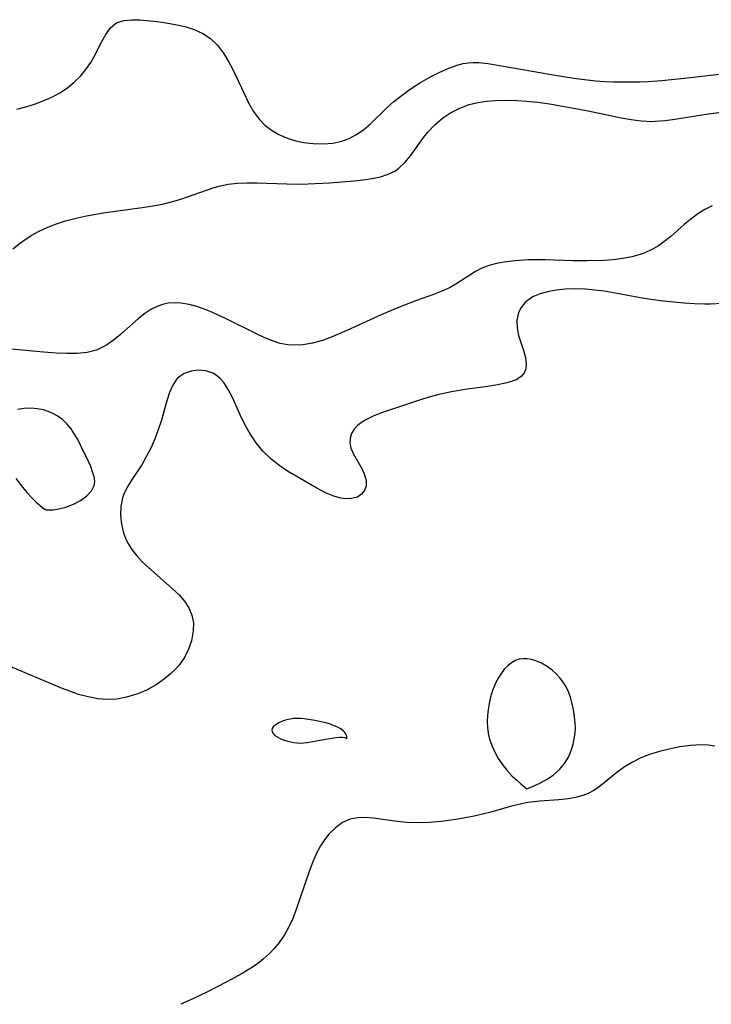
# Model space of a CAD drawing. Header units: metres. Extents: x 1073367 to 1082519, y 1569854 to 1574957.
# Tile 645 of 656: x 1079074 to 1079189, y 1571568 to 1571731. Entities that reach past the tile are written whole.
import ezdxf

# ---------------------------------------------------------------- set-up
doc = ezdxf.new("R2010")
doc.units = ezdxf.units.M
doc.layers.add('CGG_CurvaNivelLidar_v1', color=253, linetype='Continuous', lineweight=30)

msp = doc.modelspace()

# ---------------------------------------------------------------- linework, layer by layer
at = {"layer": 'CGG_CurvaNivelLidar_v1'}
for p, q in [((1079089.3201, 1571729.8611, 73), (1079090.1716, 1571730.6281, 73)), ((1079090.1716, 1571730.6281, 73), (1079090.4632, 1571730.7984, 73)), ((1079090.4632, 1571730.7984, 73), (1079091.5711, 1571731.1639, 73)), ((1079091.5711, 1571731.1639, 73), (1079092.8292, 1571731.279, 73)), ((1079092.8292, 1571731.279, 73), (1079094.2033, 1571731.2347, 73)), ((1079094.2033, 1571731.2347, 73), (1079097.0983, 1571730.965, 73)), ((1079097.0983, 1571730.965, 73), (1079098.5622, 1571730.7781, 73)), ((1079098.5622, 1571730.7781, 73), (1079100.1431, 1571730.4965, 73)), ((1079100.1431, 1571730.4965, 73), (1079101.7015, 1571730.132, 73)), ((1079087.9277, 1571727.6637, 73), (1079088.5909, 1571728.8469, 73)), ((1079088.5909, 1571728.8469, 73), (1079089.3201, 1571729.8611, 73)), ((1079101.7015, 1571730.132, 73), (1079103.2494, 1571729.6592, 73)), ((1079103.2494, 1571729.6592, 73), (1079104.7014, 1571729.0143, 73)), ((1079104.7014, 1571729.0143, 73), (1079105.978, 1571728.156, 73)), ((1079086.5895, 1571725.0544, 73), (1079087.9277, 1571727.6637, 73)), ((1079105.978, 1571728.156, 73), (1079107.1097, 1571727.0783, 73)), ((1079107.1097, 1571727.0783, 73), (1079108.1366, 1571725.7359, 73)), ((1079108.1366, 1571725.7359, 73), (1079109.0261, 1571724.239, 73)), ((1079085.28, 1571723.0151, 73), (1079086.079, 1571724.1745, 73)), ((1079086.079, 1571724.1745, 73), (1079086.5895, 1571725.0544, 73)), ((1079109.0261, 1571724.239, 73), (1079109.5518, 1571723.2071, 73)), ((1079147.0605, 1571723.7918, 73), (1079147.8956, 1571724.0041, 73)), ((1079147.8956, 1571724.0041, 73), (1079148.7468, 1571724.1402, 73)), ((1079148.7468, 1571724.1402, 73), (1079149.6332, 1571724.1958, 73)), ((1079149.6332, 1571724.1958, 73), (1079150.5323, 1571724.1768, 73)), ((1079150.5323, 1571724.1768, 73), (1079152.0149, 1571724.0239, 73)), ((1079152.0149, 1571724.0239, 73), (1079154.9425, 1571723.5338, 73)), ((1079084.3629, 1571721.9145, 73), (1079085.28, 1571723.0151, 73)), ((1079109.5518, 1571723.2071, 73), (1079111.5777, 1571718.8949, 73)), ((1079142.3703, 1571721.7254, 73), (1079143.946, 1571722.5226, 73)), ((1079143.946, 1571722.5226, 73), (1079145.51, 1571723.2219, 73)), ((1079145.51, 1571723.2219, 73), (1079147.0605, 1571723.7918, 73)), ((1079154.9425, 1571723.5338, 73), (1079162.8426, 1571722.1148, 73)), ((1079185.6439, 1571721.671, 73), (1079191.3605, 1571722.3538, 73)), ((1079082.2032, 1571719.9612, 73), (1079083.3362, 1571720.8897, 73)), ((1079083.3362, 1571720.8897, 73), (1079084.3629, 1571721.9145, 73)), ((1079139.7564, 1571720.1696, 73), (1079140.8062, 1571720.8334, 73)), ((1079140.8062, 1571720.8334, 73), (1079142.3703, 1571721.7254, 73)), ((1079162.8426, 1571722.1148, 73), (1079166.2934, 1571721.5685, 73)), ((1079166.2934, 1571721.5685, 73), (1079168.4989, 1571721.289, 73)), ((1079168.4989, 1571721.289, 73), (1079169.9525, 1571721.1474, 73)), ((1079169.9525, 1571721.1474, 73), (1079171.4081, 1571721.0449, 73)), ((1079171.4081, 1571721.0449, 73), (1079172.9414, 1571720.9818, 73)), ((1079172.9414, 1571720.9818, 73), (1079174.4747, 1571720.9561, 73)), ((1079174.4747, 1571720.9561, 73), (1079177.2632, 1571720.977, 73)), ((1079177.2632, 1571720.977, 73), (1079178.5178, 1571721.0202, 73)), ((1079178.5178, 1571721.0202, 73), (1079180.8813, 1571721.1834, 73)), ((1079180.8813, 1571721.1834, 73), (1079185.6439, 1571721.671, 73)), ((1079079.6071, 1571718.4152, 73), (1079080.949, 1571719.1354, 73)), ((1079080.949, 1571719.1354, 73), (1079082.2032, 1571719.9612, 73)), ((1079137.5351, 1571718.5994, 73), (1079138.7252, 1571719.4683, 73)), ((1079138.7252, 1571719.4683, 73), (1079139.7564, 1571720.1696, 73)), ((1079076.7647, 1571717.2535, 73), (1079078.1968, 1571717.7869, 73)), ((1079078.1968, 1571717.7869, 73), (1079079.6071, 1571718.4152, 73)), ((1079111.5777, 1571718.8949, 73), (1079112.2962, 1571717.4762, 73)), ((1079112.2962, 1571717.4762, 73), (1079113.1141, 1571716.0438, 73)), ((1079135.2966, 1571716.7268, 73), (1079136.3874, 1571717.6868, 73)), ((1079136.3874, 1571717.6868, 73), (1079137.5351, 1571718.5994, 73)), ((1079148.9229, 1571717.2017, 72.5), (1079150.3318, 1571717.5412, 72.5)), ((1079150.3318, 1571717.5412, 72.5), (1079151.7864, 1571717.7607, 72.5)), ((1079151.7864, 1571717.7607, 72.5), (1079153.2756, 1571717.8839, 72.5)), ((1079153.2756, 1571717.8839, 72.5), (1079155.2985, 1571717.9264, 72.5)), ((1079155.2985, 1571717.9264, 72.5), (1079156.8426, 1571717.8796, 72.5)), ((1079156.8426, 1571717.8796, 72.5), (1079158.3968, 1571717.7728, 72.5)), ((1079158.3968, 1571717.7728, 72.5), (1079160.3125, 1571717.5682, 72.5)), ((1079160.3125, 1571717.5682, 72.5), (1079162.2308, 1571717.3017, 72.5)), ((1079073.8036, 1571716.4264, 73), (1079075.2923, 1571716.7986, 73)), ((1079075.2923, 1571716.7986, 73), (1079076.7647, 1571717.2535, 73)), ((1079113.1141, 1571716.0438, 73), (1079114.0539, 1571714.7454, 73)), ((1079132.5042, 1571713.9788, 73), (1079135.2966, 1571716.7268, 73)), ((1079144.4517, 1571714.9189, 72.5), (1079145.8275, 1571715.8459, 72.5)), ((1079145.8275, 1571715.8459, 72.5), (1079147.3277, 1571716.6164, 72.5)), ((1079147.3277, 1571716.6164, 72.5), (1079148.9229, 1571717.2017, 72.5)), ((1079162.2308, 1571717.3017, 72.5), (1079165.0264, 1571716.8379, 72.5)), ((1079165.0264, 1571716.8379, 72.5), (1079168.3601, 1571716.2075, 72.5)), ((1079168.3601, 1571716.2075, 72.5), (1079174.1504, 1571714.9991, 72.5)), ((1079188.6466, 1571715.6635, 72.5), (1079194.1271, 1571716.3994, 72.5)), ((1079114.0539, 1571714.7454, 73), (1079114.9874, 1571713.795, 73)), ((1079143.1944, 1571713.8527, 72.5), (1079144.4517, 1571714.9189, 72.5)), ((1079174.1504, 1571714.9991, 72.5), (1079175.8093, 1571714.6978, 72.5)), ((1079175.8093, 1571714.6978, 72.5), (1079177.4482, 1571714.4822, 72.5)), ((1079177.4482, 1571714.4822, 72.5), (1079178.4262, 1571714.4133, 72.5)), ((1079178.4262, 1571714.4133, 72.5), (1079179.0916, 1571714.4023, 72.5)), ((1079179.0916, 1571714.4023, 72.5), (1079179.807, 1571714.4234, 72.5)), ((1079179.807, 1571714.4234, 72.5), (1079181.4173, 1571714.5564, 72.5)), ((1079181.4173, 1571714.5564, 72.5), (1079183.0488, 1571714.7715, 72.5)), ((1079183.0488, 1571714.7715, 72.5), (1079188.6466, 1571715.6635, 72.5)), ((1079114.9874, 1571713.795, 73), (1079116.0409, 1571712.9759, 73)), ((1079116.0409, 1571712.9759, 73), (1079117.193, 1571712.2859, 73)), ((1079130.0997, 1571712.1467, 73), (1079131.343, 1571712.9926, 73)), ((1079131.343, 1571712.9926, 73), (1079132.5042, 1571713.9788, 73)), ((1079141.4893, 1571711.9371, 72.5), (1079142.071, 1571712.6672, 72.5)), ((1079142.071, 1571712.6672, 72.5), (1079143.1944, 1571713.8527, 72.5)), ((1079117.193, 1571712.2859, 73), (1079118.0483, 1571711.8809, 73)), ((1079118.0483, 1571711.8809, 73), (1079118.9366, 1571711.5392, 73)), ((1079118.9366, 1571711.5392, 73), (1079120.1483, 1571711.182, 73)), ((1079120.1483, 1571711.182, 73), (1079121.3916, 1571710.9207, 73)), ((1079121.3916, 1571710.9207, 73), (1079123.031, 1571710.7143, 73)), ((1079124.6749, 1571710.6705, 73), (1079126.2449, 1571710.8069, 73)), ((1079126.2449, 1571710.8069, 73), (1079127.7707, 1571711.1393, 73)), ((1079127.7707, 1571711.1393, 73), (1079128.9652, 1571711.5714, 73)), ((1079128.9652, 1571711.5714, 73), (1079130.0997, 1571712.1467, 73)), ((1079139.1582, 1571708.6882, 72.5), (1079141.4893, 1571711.9371, 72.5)), ((1079123.031, 1571710.7143, 73), (1079124.6749, 1571710.6705, 73)), ((1079137.1677, 1571706.5827, 72.5), (1079138.2129, 1571707.5543, 72.5)), ((1079138.2129, 1571707.5543, 72.5), (1079139.1582, 1571708.6882, 72.5)), ((1079135.4709, 1571705.6229, 72.5), (1079136.649, 1571706.2168, 72.5)), ((1079136.649, 1571706.2168, 72.5), (1079137.1677, 1571706.5827, 72.5)), ((1079125.739, 1571704.2127, 72.5), (1079129.8102, 1571704.5452, 72.5)), ((1079129.8102, 1571704.5452, 72.5), (1079131.3233, 1571704.7095, 72.5)), ((1079131.3233, 1571704.7095, 72.5), (1079132.7836, 1571704.9171, 72.5)), ((1079132.7836, 1571704.9171, 72.5), (1079134.1734, 1571705.2068, 72.5)), ((1079134.1734, 1571705.2068, 72.5), (1079135.4709, 1571705.6229, 72.5)), ((1079101.0391, 1571701.4935, 72.5), (1079106.3915, 1571703.3864, 72.5)), ((1079106.3915, 1571703.3864, 72.5), (1079107.3299, 1571703.659, 72.5)), ((1079107.3299, 1571703.659, 72.5), (1079108.8686, 1571703.9799, 72.5)), ((1079108.8686, 1571703.9799, 72.5), (1079110.4355, 1571704.1433, 72.5)), ((1079110.4355, 1571704.1433, 72.5), (1079112.0362, 1571704.1968, 72.5)), ((1079112.0362, 1571704.1968, 72.5), (1079113.6627, 1571704.18, 72.5)), ((1079113.6627, 1571704.18, 72.5), (1079118.6424, 1571704.0123, 72.5)), ((1079118.6424, 1571704.0123, 72.5), (1079120.4214, 1571704.007, 72.5)), ((1079120.4214, 1571704.007, 72.5), (1079122.2017, 1571704.0439, 72.5)), ((1079122.2017, 1571704.0439, 72.5), (1079125.739, 1571704.2127, 72.5)), ((1079098.2082, 1571700.7254, 72.5), (1079099.6372, 1571701.0789, 72.5)), ((1079099.6372, 1571701.0789, 72.5), (1079101.0391, 1571701.4935, 72.5)), ((1079088.5101, 1571699.2686, 72.5), (1079094.6, 1571700.0826, 72.5)), ((1079094.6, 1571700.0826, 72.5), (1079096.4166, 1571700.3722, 72.5)), ((1079096.4166, 1571700.3722, 72.5), (1079098.2082, 1571700.7254, 72.5)), ((1079188.0299, 1571699.7848, 72.5), (1079186.845, 1571699.0323, 72.5)), ((1079189.2675, 1571700.4072, 72.5), (1079188.0299, 1571699.7848, 72.5)), ((1079080.3994, 1571697.4236, 72.5), (1079081.8934, 1571697.8999, 72.5)), ((1079081.8934, 1571697.8999, 72.5), (1079083.8605, 1571698.4113, 72.5)), ((1079083.8605, 1571698.4113, 72.5), (1079085.3961, 1571698.7394, 72.5)), ((1079085.3961, 1571698.7394, 72.5), (1079086.9476, 1571699.023, 72.5)), ((1079086.9476, 1571699.023, 72.5), (1079088.5101, 1571699.2686, 72.5)), ((1079185.7032, 1571698.1836, 72.5), (1079184.5965, 1571697.2686, 72.5)), ((1079186.845, 1571699.0323, 72.5), (1079185.7032, 1571698.1836, 72.5)), ((1079076.1618, 1571695.4417, 72.5), (1079077.5229, 1571696.2067, 72.5)), ((1079077.5229, 1571696.2067, 72.5), (1079078.945, 1571696.8664, 72.5)), ((1079078.945, 1571696.8664, 72.5), (1079080.3994, 1571697.4236, 72.5)), ((1079184.5965, 1571697.2686, 72.5), (1079182.372, 1571695.3142, 72.5)), ((1079074.6312, 1571694.396, 72.5), (1079076.1618, 1571695.4417, 72.5)), ((1079182.372, 1571695.3142, 72.5), (1079181.2296, 1571694.3886, 72.5)), ((1079073.1618, 1571693.2498, 72.5), (1079074.6312, 1571694.396, 72.5)), ((1079179.4542, 1571693.226, 72.5), (1079177.8298, 1571692.4944, 72.5)), ((1079180.3619, 1571693.7732, 72.5), (1079179.4542, 1571693.226, 72.5)), ((1079181.2296, 1571694.3886, 72.5), (1079180.3619, 1571693.7732, 72.5)), ((1079156.5108, 1571691.2412, 72.5), (1079155.0802, 1571691.0782, 72.5)), ((1079158.7351, 1571691.4111, 72.5), (1079156.5108, 1571691.2412, 72.5)), ((1079160.1046, 1571691.4491, 72.5), (1079158.7351, 1571691.4111, 72.5)), ((1079161.5865, 1571691.4382, 72.5), (1079160.1046, 1571691.4491, 72.5)), ((1079166.1006, 1571691.2761, 72.5), (1079161.5865, 1571691.4382, 72.5)), ((1079168.4759, 1571691.2336, 72.5), (1079166.1006, 1571691.2761, 72.5)), ((1079171.1642, 1571691.2964, 72.5), (1079168.4759, 1571691.2336, 72.5)), ((1079172.7894, 1571691.4295, 72.5), (1079171.1642, 1571691.2964, 72.5)), ((1079174.383, 1571691.6444, 72.5), (1079172.7894, 1571691.4295, 72.5)), ((1079175.9333, 1571691.9469, 72.5), (1079174.383, 1571691.6444, 72.5)), ((1079176.8954, 1571692.193, 72.5), (1079175.9333, 1571691.9469, 72.5)), ((1079177.8298, 1571692.4944, 72.5), (1079176.8954, 1571692.193, 72.5)), ((1079151.1384, 1571690.0949, 72.5), (1079149.9571, 1571689.4753, 72.5)), ((1079152.3778, 1571690.5411, 72.5), (1079151.1384, 1571690.0949, 72.5)), ((1079153.6976, 1571690.8561, 72.5), (1079152.3778, 1571690.5411, 72.5)), ((1079155.0802, 1571691.0782, 72.5), (1079153.6976, 1571690.8561, 72.5)), ((1079149.9571, 1571689.4753, 72.5), (1079146.687, 1571687.3613, 72.5)), ((1079145.64, 1571686.7878, 72.5), (1079144.3416, 1571686.1952, 72.5)), ((1079146.687, 1571687.3613, 72.5), (1079145.64, 1571686.7878, 72.5)), ((1079163.3503, 1571686.3799, 73), (1079161.9198, 1571686.1192, 73)), ((1079164.8564, 1571686.5363, 73), (1079163.3503, 1571686.3799, 73)), ((1079166.5118, 1571686.5906, 73), (1079164.8564, 1571686.5363, 73)), ((1079168.2068, 1571686.539, 73), (1079166.5118, 1571686.5906, 73)), ((1079169.7469, 1571686.4087, 73), (1079168.2068, 1571686.539, 73)), ((1079171.296, 1571686.2066, 73), (1079169.7469, 1571686.4087, 73)), ((1079140.1514, 1571684.6593, 72.5), (1079137.7096, 1571683.7305, 72.5)), ((1079142.9824, 1571685.6653, 72.5), (1079140.1514, 1571684.6593, 72.5)), ((1079144.3416, 1571686.1952, 72.5), (1079142.9824, 1571685.6653, 72.5)), ((1079158.7866, 1571684.845, 73), (1079158.1192, 1571684.2806, 73)), ((1079159.566, 1571685.3137, 73), (1079158.7866, 1571684.845, 73)), ((1079160.6846, 1571685.7767, 73), (1079159.566, 1571685.3137, 73)), ((1079161.9198, 1571686.1192, 73), (1079160.6846, 1571685.7767, 73)), ((1079172.8697, 1571685.9388, 73), (1079171.296, 1571686.2066, 73)), ((1079177.6043, 1571685.0342, 73), (1079172.8697, 1571685.9388, 73)), ((1079179.4396, 1571684.7574, 73), (1079177.6043, 1571685.0342, 73)), ((1079181.1525, 1571684.5394, 73), (1079179.4396, 1571684.7574, 73)), ((1079096.0762, 1571683.1686, 72.5), (1079095.0782, 1571682.5184, 72.5)), ((1079097.118, 1571683.6958, 72.5), (1079096.0762, 1571683.1686, 72.5)), ((1079098.009, 1571684.0146, 72.5), (1079097.118, 1571683.6958, 72.5)), ((1079098.9285, 1571684.2193, 72.5), (1079098.009, 1571684.0146, 72.5)), ((1079099.9697, 1571684.3058, 72.5), (1079098.9285, 1571684.2193, 72.5)), ((1079101.0302, 1571684.2566, 72.5), (1079099.9697, 1571684.3058, 72.5)), ((1079102.4244, 1571684.0154, 72.5), (1079101.0302, 1571684.2566, 72.5)), ((1079103.8319, 1571683.6168, 72.5), (1079102.4244, 1571684.0154, 72.5)), ((1079105.2492, 1571683.1034, 72.5), (1079103.8319, 1571683.6168, 72.5)), ((1079106.2667, 1571682.6859, 72.5), (1079105.2492, 1571683.1034, 72.5)), ((1079137.7096, 1571683.7305, 72.5), (1079134.4303, 1571682.3299, 72.5)), ((1079157.5196, 1571683.5259, 73), (1079157.1004, 1571682.6696, 73)), ((1079158.1192, 1571684.2806, 73), (1079157.5196, 1571683.5259, 73)), ((1079184.5828, 1571684.2053, 73), (1079181.1525, 1571684.5394, 73)), ((1079186.2924, 1571684.1041, 73), (1079184.5828, 1571684.2053, 73)), ((1079187.9929, 1571684.0613, 73), (1079186.2924, 1571684.1041, 73)), ((1079188.9423, 1571684.0695, 73), (1079187.9929, 1571684.0613, 73)), ((1079190.8839, 1571684.1558, 73), (1079188.9423, 1571684.0695, 73)), ((1079094.0831, 1571681.7488, 72.5), (1079091.028, 1571679.0419, 72.5)), ((1079095.0782, 1571682.5184, 72.5), (1079094.0831, 1571681.7488, 72.5)), ((1079108.3332, 1571681.7599, 72.5), (1079106.2667, 1571682.6859, 72.5)), ((1079113.7196, 1571679.0909, 72.5), (1079108.3332, 1571681.7599, 72.5)), ((1079134.4303, 1571682.3299, 72.5), (1079128.6012, 1571679.6881, 72.5)), ((1079157.1004, 1571682.6696, 73), (1079156.834, 1571681.4272, 73)), ((1079156.834, 1571681.4272, 73), (1079156.8601, 1571680.1189, 73)), ((1079156.8601, 1571680.1189, 73), (1079157.1166, 1571678.8512, 73)), ((1079089.8733, 1571678.0882, 72.5), (1079088.669, 1571677.2499, 72.5)), ((1079091.028, 1571679.0419, 72.5), (1079089.8733, 1571678.0882, 72.5)), ((1079114.9847, 1571678.4979, 72.5), (1079113.7196, 1571679.0909, 72.5)), ((1079116.2447, 1571677.9748, 72.5), (1079114.9847, 1571678.4979, 72.5)), ((1079125.8887, 1571678.5423, 72.5), (1079124.5349, 1571678.06, 72.5)), ((1079128.6012, 1571679.6881, 72.5), (1079125.8887, 1571678.5423, 72.5)), ((1079157.1166, 1571678.8512, 73), (1079157.9185, 1571676.386, 73)), ((1079078.2623, 1571676.0708, 72.5), (1079072.9329, 1571676.5843, 72.5)), ((1079087.3871, 1571676.59, 72.5), (1079087.0192, 1571676.4495, 72.5)), ((1079088.669, 1571677.2499, 72.5), (1079087.3871, 1571676.59, 72.5)), ((1079117.5083, 1571677.5617, 72.5), (1079116.2447, 1571677.9748, 72.5)), ((1079118.7848, 1571677.3037, 72.5), (1079117.5083, 1571677.5617, 72.5)), ((1079120.0331, 1571677.2351, 72.5), (1079118.7848, 1571677.3037, 72.5)), ((1079121.2977, 1571677.3216, 72.5), (1079120.0331, 1571677.2351, 72.5)), ((1079122.9127, 1571677.6086, 72.5), (1079121.2977, 1571677.3216, 72.5)), ((1079124.5349, 1571678.06, 72.5), (1079122.9127, 1571677.6086, 72.5)), ((1079080.3238, 1571675.9236, 72.5), (1079078.2623, 1571676.0708, 72.5)), ((1079082.0937, 1571675.8534, 72.5), (1079080.3238, 1571675.9236, 72.5)), ((1079083.8133, 1571675.8783, 72.5), (1079082.0937, 1571675.8534, 72.5)), ((1079085.4632, 1571676.0547, 72.5), (1079083.8133, 1571675.8783, 72.5)), ((1079087.0192, 1571676.4495, 72.5), (1079085.4632, 1571676.0547, 72.5)), ((1079157.9185, 1571676.386, 73), (1079158.2546, 1571675.2179, 73)), ((1079158.2546, 1571675.2179, 73), (1079158.3932, 1571674.1203, 73)), ((1079158.3097, 1571673.3411, 73), (1079158.0339, 1571672.6493, 73)), ((1079158.3932, 1571674.1203, 73), (1079158.3097, 1571673.3411, 73)), ((1079100.3897, 1571671.6647, 73), (1079099.6814, 1571670.641, 73)), ((1079100.4987, 1571671.7798, 73), (1079100.3897, 1571671.6647, 73)), ((1079100.6236, 1571671.9007, 73), (1079100.4987, 1571671.7798, 73)), ((1079101.605, 1571672.5689, 73), (1079100.6236, 1571671.9007, 73)), ((1079102.7352, 1571672.9663, 73), (1079101.605, 1571672.5689, 73)), ((1079103.944, 1571673.1103, 73), (1079102.7352, 1571672.9663, 73)), ((1079105.166, 1571672.9991, 73), (1079103.944, 1571673.1103, 73)), ((1079106.3369, 1571672.6114, 73), (1079105.166, 1571672.9991, 73)), ((1079106.8921, 1571672.2965, 73), (1079106.3369, 1571672.6114, 73)), ((1079107.569, 1571671.7505, 73), (1079106.8921, 1571672.2965, 73)), ((1079108.1641, 1571671.0769, 73), (1079107.569, 1571671.7505, 73)), ((1079156.8114, 1571671.5697, 73), (1079155.9319, 1571671.2113, 73)), ((1079157.5211, 1571672.0446, 73), (1079156.8114, 1571671.5697, 73)), ((1079158.0339, 1571672.6493, 73), (1079157.5211, 1571672.0446, 73)), ((1079099.6814, 1571670.641, 73), (1079099.1334, 1571669.4022, 73)), ((1079108.9171, 1571669.9133, 73), (1079108.1641, 1571671.0769, 73)), ((1079148.5509, 1571669.946, 73), (1079145.9675, 1571669.4971, 73)), ((1079151.6302, 1571670.354, 73), (1079148.5509, 1571669.946, 73)), ((1079153.347, 1571670.6181, 73), (1079151.6302, 1571670.354, 73)), ((1079154.9204, 1571670.9348, 73), (1079153.347, 1571670.6181, 73)), ((1079155.9319, 1571671.2113, 73), (1079154.9204, 1571670.9348, 73)), ((1079099.1334, 1571669.4022, 73), (1079098.6874, 1571668.0129, 73)), ((1079109.5858, 1571668.5903, 73), (1079108.9171, 1571669.9133, 73)), ((1079110.8707, 1571665.6893, 73), (1079109.5858, 1571668.5903, 73)), ((1079141.1676, 1571668.3096, 73), (1079135.8316, 1571666.5146, 73)), ((1079142.6337, 1571668.7364, 73), (1079141.1676, 1571668.3096, 73)), ((1079143.6477, 1571668.9933, 73), (1079142.6337, 1571668.7364, 73)), ((1079145.9675, 1571669.4971, 73), (1079143.6477, 1571668.9933, 73)), ((1079075.0375, 1571666.7396, 73), (1079073.9248, 1571666.6018, 73)), ((1079076.1084, 1571666.7765, 73), (1079075.0375, 1571666.7396, 73)), ((1079077.1719, 1571666.7105, 73), (1079076.1084, 1571666.7765, 73)), ((1079078.2113, 1571666.5253, 73), (1079077.1719, 1571666.7105, 73)), ((1079098.6874, 1571668.0129, 73), (1079097.7715, 1571664.6483, 73)), ((1079079.0147, 1571666.2781, 73), (1079078.2113, 1571666.5253, 73)), ((1079079.7853, 1571665.9461, 73), (1079079.0147, 1571666.2781, 73)), ((1079080.5159, 1571665.5335, 73), (1079079.7853, 1571665.9461, 73)), ((1079081.3675, 1571664.9045, 73), (1079080.5159, 1571665.5335, 73)), ((1079111.6377, 1571664.0984, 73), (1079110.8707, 1571665.6893, 73)), ((1079132.9936, 1571665.4683, 73), (1079131.7477, 1571664.877, 73)), ((1079134.3683, 1571666.002, 73), (1079132.9936, 1571665.4683, 73)), ((1079135.8316, 1571666.5146, 73), (1079134.3683, 1571666.002, 73)), ((1079082.1419, 1571664.1712, 73), (1079081.3675, 1571664.9045, 73)), ((1079082.8332, 1571663.3488, 73), (1079082.1419, 1571664.1712, 73)), ((1079097.7715, 1571664.6483, 73), (1079097.345, 1571663.3467, 73)), ((1079112.5205, 1571662.5334, 73), (1079111.6377, 1571664.0984, 73)), ((1079130.3627, 1571663.9288, 73), (1079129.7949, 1571663.3216, 73)), ((1079131.0067, 1571664.4284, 73), (1079130.3627, 1571663.9288, 73)), ((1079131.7477, 1571664.877, 73), (1079131.0067, 1571664.4284, 73)), ((1079083.4049, 1571662.502, 73), (1079082.8332, 1571663.3488, 73)), ((1079083.9177, 1571661.6063, 73), (1079083.4049, 1571662.502, 73)), ((1079096.7557, 1571661.8068, 73), (1079096.0879, 1571660.2926, 73)), ((1079097.345, 1571663.3467, 73), (1079096.7557, 1571661.8068, 73)), ((1079113.5231, 1571661.0434, 73), (1079112.5205, 1571662.5334, 73)), ((1079129.1284, 1571661.8482, 73), (1079129.0915, 1571661.0457, 73)), ((1079129.3731, 1571662.6268, 73), (1079129.1284, 1571661.8482, 73)), ((1079129.7949, 1571663.3216, 73), (1079129.3731, 1571662.6268, 73)), ((1079084.3933, 1571660.6819, 73), (1079083.9177, 1571661.6063, 73)), ((1079085.6915, 1571657.9755, 73), (1079084.3933, 1571660.6819, 73)), ((1079096.0879, 1571660.2926, 73), (1079095.3472, 1571658.8246, 73)), ((1079114.6552, 1571659.6655, 73), (1079113.5231, 1571661.0434, 73)), ((1079129.0915, 1571661.0457, 73), (1079129.2847, 1571660.1685, 73)), ((1079129.2847, 1571660.1685, 73), (1079129.6585, 1571659.2951, 73)), ((1079095.3472, 1571658.8246, 73), (1079094.5366, 1571657.4249, 73)), ((1079115.926, 1571658.4297, 73), (1079114.6552, 1571659.6655, 73)), ((1079129.6585, 1571659.2951, 73), (1079131.1297, 1571656.682, 73)), ((1079086.0706, 1571657.1063, 73), (1079085.6915, 1571657.9755, 73)), ((1079086.394, 1571656.2533, 73), (1079086.0706, 1571657.1063, 73)), ((1079094.5366, 1571657.4249, 73), (1079092.9535, 1571655.0444, 73)), ((1079117.3003, 1571657.3335, 73), (1079115.926, 1571658.4297, 73)), ((1079118.7403, 1571656.3694, 73), (1079117.3003, 1571657.3335, 73)), ((1079086.6329, 1571655.4221, 73), (1079086.394, 1571656.2533, 73)), ((1079086.7492, 1571654.6202, 73), (1079086.6329, 1571655.4221, 73)), ((1079123.629, 1571653.5142, 73), (1079118.7403, 1571656.3694, 73)), ((1079131.1297, 1571656.682, 73), (1079131.5434, 1571655.7275, 73)), ((1079131.5434, 1571655.7275, 73), (1079131.7895, 1571654.7925, 73)), ((1079073.6622, 1571655.1248, 73), (1079074.5592, 1571653.9363, 73)), ((1079074.5592, 1571653.9363, 73), (1079075.4664, 1571652.8244, 73)), ((1079086.2061, 1571653.0628, 73), (1079086.6688, 1571653.9431, 73)), ((1079086.6688, 1571653.9431, 73), (1079086.7492, 1571654.6202, 73)), ((1079092.2276, 1571653.8804, 73), (1079091.6324, 1571652.6868, 73)), ((1079092.9535, 1571655.0444, 73), (1079092.2276, 1571653.8804, 73)), ((1079131.8064, 1571653.9146, 73), (1079131.5511, 1571653.1455, 73)), ((1079131.7895, 1571654.7925, 73), (1079131.8064, 1571653.9146, 73)), ((1079075.4664, 1571652.8244, 73), (1079076.287, 1571651.9186, 73)), ((1079084.3696, 1571651.4921, 73), (1079085.4072, 1571652.2349, 73)), ((1079085.4072, 1571652.2349, 73), (1079086.2061, 1571653.0628, 73)), ((1079091.6324, 1571652.6868, 73), (1079091.361, 1571651.9238, 73)), ((1079125.0465, 1571652.7765, 73), (1079123.629, 1571653.5142, 73)), ((1079126.4517, 1571652.1969, 73), (1079125.0465, 1571652.7765, 73)), ((1079127.3636, 1571651.9308, 73), (1079126.4517, 1571652.1969, 73)), ((1079130.3481, 1571652.0456, 73), (1079129.3703, 1571651.7838, 73)), ((1079131.0526, 1571652.508, 73), (1079130.3481, 1571652.0456, 73)), ((1079131.5511, 1571653.1455, 73), (1079131.0526, 1571652.508, 73)), ((1079076.287, 1571651.9186, 73), (1079077.049, 1571651.1587, 73)), ((1079077.049, 1571651.1587, 73), (1079078.1233, 1571650.2378, 73)), ((1079080.7788, 1571650.0806, 73), (1079081.9617, 1571650.3887, 73)), ((1079081.9617, 1571650.3887, 73), (1079083.1897, 1571650.8668, 73)), ((1079083.1897, 1571650.8668, 73), (1079084.3696, 1571651.4921, 73)), ((1079091.0802, 1571650.4992, 73), (1079091.0344, 1571649.0332, 73)), ((1079091.361, 1571651.9238, 73), (1079091.0802, 1571650.4992, 73)), ((1079128.2445, 1571651.7791, 73), (1079127.3636, 1571651.9308, 73)), ((1079129.3703, 1571651.7838, 73), (1079128.2445, 1571651.7791, 73)), ((1079078.1233, 1571650.2378, 73), (1079078.4006, 1571650.0487, 73)), ((1079078.4006, 1571650.0487, 73), (1079078.5, 1571650.0198, 73)), ((1079078.5, 1571650.0198, 73), (1079078.6532, 1571649.9529, 73)), ((1079078.6532, 1571649.9529, 73), (1079079.1356, 1571649.9214, 73)), ((1079079.1356, 1571649.9214, 73), (1079079.8688, 1571649.9525, 73)), ((1079079.8688, 1571649.9525, 73), (1079080.7788, 1571650.0806, 73)), ((1079091.0344, 1571649.0332, 73), (1079091.1912, 1571647.558, 73)), ((1079091.1912, 1571647.558, 73), (1079091.5328, 1571646.1052, 73)), ((1079091.5328, 1571646.1052, 73), (1079091.8323, 1571645.243, 73)), ((1079091.8323, 1571645.243, 73), (1079092.2145, 1571644.4095, 73)), ((1079092.2145, 1571644.4095, 73), (1079092.8896, 1571643.3224, 73)), ((1079092.8896, 1571643.3224, 73), (1079093.7098, 1571642.2906, 73)), ((1079093.7098, 1571642.2906, 73), (1079094.6379, 1571641.3017, 73)), ((1079094.6379, 1571641.3017, 73), (1079095.6413, 1571640.3453, 73)), ((1079095.6413, 1571640.3453, 73), (1079096.5865, 1571639.5029, 73)), ((1079096.5865, 1571639.5029, 73), (1079099.6627, 1571636.8425, 73)), ((1079099.6627, 1571636.8425, 73), (1079100.7309, 1571635.8052, 73)), ((1079100.7309, 1571635.8052, 73), (1079101.6343, 1571634.7506, 73)), ((1079101.6343, 1571634.7506, 73), (1079102.3648, 1571633.6379, 73)), ((1079102.3648, 1571633.6379, 73), (1079102.8717, 1571632.4624, 73)), ((1079102.8717, 1571632.4624, 73), (1079103.1169, 1571631.1759, 73)), ((1079103.1169, 1571631.1759, 73), (1079103.1066, 1571629.8434, 73)), ((1079103.1066, 1571629.8434, 73), (1079102.8784, 1571628.4928, 73)), ((1079102.7979, 1571628.1826, 73), (1079102.307, 1571626.7855, 73)), ((1079102.8784, 1571628.4928, 73), (1079102.7979, 1571628.1826, 73)), ((1079102.307, 1571626.7855, 73), (1079101.624, 1571625.4373, 73)), ((1079100.7534, 1571624.1723, 73), (1079100.0805, 1571623.4043, 73)), ((1079101.624, 1571625.4373, 73), (1079100.7534, 1571624.1723, 73)), ((1079155.9152, 1571624.5606, 73.5), (1079155.2979, 1571624.0607, 73.5)), ((1079156.5863, 1571624.9323, 73.5), (1079155.9152, 1571624.5606, 73.5)), ((1079157.2093, 1571625.1289, 73.5), (1079156.5863, 1571624.9323, 73.5)), ((1079157.864, 1571625.2155, 73.5), (1079157.2093, 1571625.1289, 73.5)), ((1079158.5374, 1571625.1981, 73.5), (1079157.864, 1571625.2155, 73.5)), ((1079159.2562, 1571625.0731, 73.5), (1079158.5374, 1571625.1981, 73.5)), ((1079159.9769, 1571624.857, 73.5), (1079159.2562, 1571625.0731, 73.5)), ((1079160.9217, 1571624.4594, 73.5), (1079159.9769, 1571624.857, 73.5)), ((1079161.8396, 1571623.9497, 73.5), (1079160.9217, 1571624.4594, 73.5)), ((1079081.2371, 1571620.3446, 73), (1079072.7078, 1571623.9056, 73)), ((1079099.3376, 1571622.6848, 73), (1079098.3328, 1571621.854, 73)), ((1079100.0805, 1571623.4043, 73), (1079099.3376, 1571622.6848, 73)), ((1079154.134, 1571622.6779, 73.5), (1079153.6011, 1571621.8164, 73.5)), ((1079154.729, 1571623.4606, 73.5), (1079154.134, 1571622.6779, 73.5)), ((1079155.2979, 1571624.0607, 73.5), (1079154.729, 1571623.4606, 73.5)), ((1079162.7067, 1571623.332, 73.5), (1079161.8396, 1571623.9497, 73.5)), ((1079163.3716, 1571622.7355, 73.5), (1079162.7067, 1571623.332, 73.5)), ((1079163.9791, 1571622.0727, 73.5), (1079163.3716, 1571622.7355, 73.5)), ((1079096.9357, 1571620.8974, 73), (1079095.4441, 1571620.0695, 73)), ((1079098.3328, 1571621.854, 73), (1079096.9357, 1571620.8974, 73)), ((1079153.1376, 1571620.893, 73.5), (1079152.7569, 1571619.9183, 73.5)), ((1079153.6011, 1571621.8164, 73.5), (1079153.1376, 1571620.893, 73.5)), ((1079164.5233, 1571621.3522, 73.5), (1079163.9791, 1571622.0727, 73.5)), ((1079164.9938, 1571620.5784, 73.5), (1079164.5233, 1571621.3522, 73.5)), ((1079082.5959, 1571619.8187, 73), (1079081.2371, 1571620.3446, 73)), ((1079084.0725, 1571619.3077, 73), (1079082.5959, 1571619.8187, 73)), ((1079085.6517, 1571618.8662, 73), (1079084.0725, 1571619.3077, 73)), ((1079093.8797, 1571619.3854, 73), (1079092.0211, 1571618.8113, 73)), ((1079095.4441, 1571620.0695, 73), (1079093.8797, 1571619.3854, 73)), ((1079152.7569, 1571619.9183, 73.5), (1079152.4616, 1571618.8652, 73.5)), ((1079165.3885, 1571619.7399, 73.5), (1079164.9938, 1571620.5784, 73.5)), ((1079165.7098, 1571618.8617, 73.5), (1079165.3885, 1571619.7399, 73.5)), ((1079087.2356, 1571618.5625, 73), (1079085.6517, 1571618.8662, 73)), ((1079088.8185, 1571618.4357, 73), (1079087.2356, 1571618.5625, 73)), ((1079090.4299, 1571618.5235, 73), (1079088.8185, 1571618.4357, 73)), ((1079092.0211, 1571618.8113, 73), (1079090.4299, 1571618.5235, 73)), ((1079152.2405, 1571617.7806, 73.5), (1079152.0854, 1571616.7978, 73.5)), ((1079152.4616, 1571618.8652, 73.5), (1079152.2405, 1571617.7806, 73.5)), ((1079165.9716, 1571617.9558, 73.5), (1079165.7098, 1571618.8617, 73.5)), ((1079166.1834, 1571617.032, 73.5), (1079165.9716, 1571617.9558, 73.5)), ((1079152.0854, 1571616.7978, 73.5), (1079151.973, 1571615.8075, 73.5)), ((1079166.3515, 1571616.099, 73.5), (1079166.1834, 1571617.032, 73.5)), ((1079166.5266, 1571614.5436, 73.5), (1079166.3515, 1571616.099, 73.5)), ((1079117.3113, 1571614.5717, 73.5), (1079116.6372, 1571614.1364, 73.5)), ((1079118.0212, 1571614.9046, 73.5), (1079117.3113, 1571614.5717, 73.5)), ((1079118.4066, 1571615.0392, 73.5), (1079118.0212, 1571614.9046, 73.5)), ((1079118.8573, 1571615.1548, 73.5), (1079118.4066, 1571615.0392, 73.5)), ((1079119.8042, 1571615.2857, 73.5), (1079118.8573, 1571615.1548, 73.5)), ((1079120.8864, 1571615.2896, 73.5), (1079119.8042, 1571615.2857, 73.5)), ((1079121.4853, 1571615.2407, 73.5), (1079120.8864, 1571615.2896, 73.5)), ((1079123.2881, 1571614.9713, 73.5), (1079121.4853, 1571615.2407, 73.5)), ((1079125.0945, 1571614.5906, 73.5), (1079123.2881, 1571614.9713, 73.5)), ((1079125.7441, 1571614.3946, 73.5), (1079125.0945, 1571614.5906, 73.5)), ((1079126.3972, 1571614.1533, 73.5), (1079125.7441, 1571614.3946, 73.5)), ((1079151.973, 1571615.8075, 73.5), (1079151.9159, 1571614.8154, 73.5)), ((1079151.9159, 1571614.8154, 73.5), (1079151.9322, 1571613.8265, 73.5)), ((1079166.5436, 1571613.7689, 73.5), (1079166.5266, 1571614.5436, 73.5)), ((1079116.2, 1571613.6617, 73.5), (1079116.119, 1571613.4117, 73.5)), ((1079116.119, 1571613.4117, 73.5), (1079116.1748, 1571613.1061, 73.5)), ((1079116.1748, 1571613.1061, 73.5), (1079116.3683, 1571612.7996, 73.5)), ((1079116.3804, 1571613.9034, 73.5), (1079116.2, 1571613.6617, 73.5)), ((1079116.3683, 1571612.7996, 73.5), (1079116.6677, 1571612.5035, 73.5)), ((1079116.6372, 1571614.1364, 73.5), (1079116.3804, 1571613.9034, 73.5)), ((1079127.0185, 1571613.8729, 73.5), (1079126.3972, 1571614.1533, 73.5)), ((1079127.5736, 1571613.5595, 73.5), (1079127.0185, 1571613.8729, 73.5)), ((1079128.0293, 1571613.2202, 73.5), (1079127.5736, 1571613.5595, 73.5)), ((1079128.2785, 1571612.9657, 73.5), (1079128.0293, 1571613.2202, 73.5)), ((1079128.5215, 1571612.5586, 73.5), (1079128.2785, 1571612.9657, 73.5)), ((1079151.9322, 1571613.8265, 73.5), (1079152.0341, 1571612.8879, 73.5)), ((1079152.0341, 1571612.8879, 73.5), (1079152.2694, 1571611.8834, 73.5)), ((1079166.3542, 1571611.9319, 73.5), (1079166.4842, 1571612.8466, 73.5)), ((1079166.4842, 1571612.8466, 73.5), (1079166.5436, 1571613.7689, 73.5)), ((1079116.6677, 1571612.5035, 73.5), (1079117.0506, 1571612.2301, 73.5)), ((1079117.0506, 1571612.2301, 73.5), (1079117.4379, 1571612.0199, 73.5)), ((1079117.4379, 1571612.0199, 73.5), (1079117.864, 1571611.8342, 73.5)), ((1079117.864, 1571611.8342, 73.5), (1079118.8022, 1571611.5291, 73.5)), ((1079118.8022, 1571611.5291, 73.5), (1079119.8107, 1571611.3172, 73.5)), ((1079119.8107, 1571611.3172, 73.5), (1079120.3273, 1571611.2538, 73.5)), ((1079120.3273, 1571611.2538, 73.5), (1079120.8482, 1571611.2266, 73.5)), ((1079120.8482, 1571611.2266, 73.5), (1079121.4334, 1571611.2454, 73.5)), ((1079121.4334, 1571611.2454, 73.5), (1079122.0198, 1571611.307, 73.5)), ((1079122.0198, 1571611.307, 73.5), (1079125.3633, 1571611.942, 73.5)), ((1079125.3633, 1571611.942, 73.5), (1079126.778, 1571612.151, 73.5)), ((1079126.778, 1571612.151, 73.5), (1079127.386, 1571612.1972, 73.5)), ((1079127.386, 1571612.1972, 73.5), (1079127.8875, 1571612.1921, 73.5)), ((1079127.8875, 1571612.1921, 73.5), (1079128.2538, 1571612.1323, 73.5)), ((1079128.2538, 1571612.1323, 73.5), (1079128.4568, 1571612.0339, 73.5)), ((1079128.4568, 1571612.0339, 73.5), (1079128.5, 1571611.9259, 73.5)), ((1079128.5, 1571611.9259, 73.5), (1079128.5809, 1571612.0593, 73.5)), ((1079128.5829, 1571612.3312, 73.5), (1079128.5215, 1571612.5586, 73.5)), ((1079128.5809, 1571612.0593, 73.5), (1079128.5829, 1571612.3312, 73.5)), ((1079152.2694, 1571611.8834, 73.5), (1079152.6443, 1571610.8147, 73.5)), ((1079166.1737, 1571611.0261, 73.5), (1079166.3542, 1571611.9319, 73.5)), ((1079152.6443, 1571610.8147, 73.5), (1079153.1404, 1571609.7214, 73.5)), ((1079153.1404, 1571609.7214, 73.5), (1079153.7394, 1571608.6421, 73.5)), ((1079165.3739, 1571608.8737, 73.5), (1079165.8569, 1571609.9691, 73.5)), ((1079165.8569, 1571609.9691, 73.5), (1079166.1737, 1571611.0261, 73.5)), ((1079180.4763, 1571609.8088, 73.5), (1079178.8584, 1571609.3261, 73.5)), ((1079182.125, 1571610.2033, 73.5), (1079180.4763, 1571609.8088, 73.5)), ((1079183.8925, 1571610.5681, 73.5), (1079182.125, 1571610.2033, 73.5)), ((1079185.6664, 1571610.8318, 73.5), (1079183.8925, 1571610.5681, 73.5)), ((1079187.4449, 1571610.919, 73.5), (1079185.6664, 1571610.8318, 73.5)), ((1079188.5663, 1571610.8534, 73.5), (1079187.4449, 1571610.919, 73.5)), ((1079189.6882, 1571610.7114, 73.5), (1079188.5663, 1571610.8534, 73.5)), ((1079153.7394, 1571608.6421, 73.5), (1079154.36, 1571607.7053, 73.5)), ((1079164.7226, 1571607.8035, 73.5), (1079165.3739, 1571608.8737, 73.5)), ((1079176.0192, 1571608.0691, 73.5), (1079174.7089, 1571607.2676, 73.5)), ((1079177.4081, 1571608.7569, 73.5), (1079176.0192, 1571608.0691, 73.5)), ((1079178.8584, 1571609.3261, 73.5), (1079177.4081, 1571608.7569, 73.5)), ((1079154.36, 1571607.7053, 73.5), (1079155.1615, 1571606.6997, 73.5)), ((1079155.1615, 1571606.6997, 73.5), (1079155.9945, 1571605.807, 73.5)), ((1079162.861, 1571605.9119, 73.5), (1079163.9031, 1571606.8197, 73.5)), ((1079163.9031, 1571606.8197, 73.5), (1079164.7226, 1571607.8035, 73.5)), ((1079173.4443, 1571606.3295, 73.5), (1079171.048, 1571604.3764, 73.5)), ((1079174.7089, 1571607.2676, 73.5), (1079173.4443, 1571606.3295, 73.5)), ((1079155.9945, 1571605.807, 73.5), (1079156.797, 1571605.0435, 73.5)), ((1079156.797, 1571605.0435, 73.5), (1079157.5084, 1571604.4269, 73.5)), ((1079159.6794, 1571604.1137, 73.5), (1079160.6454, 1571604.5623, 73.5)), ((1079160.6454, 1571604.5623, 73.5), (1079161.7401, 1571605.1609, 73.5)), ((1079161.7401, 1571605.1609, 73.5), (1079162.861, 1571605.9119, 73.5)), ((1079157.5084, 1571604.4269, 73.5), (1079158.5, 1571603.652, 73.5)), ((1079158.5, 1571603.652, 73.5), (1079159.6794, 1571604.1137, 73.5)), ((1079169.4683, 1571603.2956, 73.5), (1079168.6336, 1571602.8735, 73.5)), ((1079170.2738, 1571603.8053, 73.5), (1079169.4683, 1571603.2956, 73.5)), ((1079171.048, 1571604.3764, 73.5), (1079170.2738, 1571603.8053, 73.5)), ((1079158.6501, 1571601.3499, 73.5), (1079157.6611, 1571601.1591, 73.5)), ((1079160.6496, 1571601.5825, 73.5), (1079158.6501, 1571601.3499, 73.5)), ((1079163.8137, 1571601.7769, 73.5), (1079160.6496, 1571601.5825, 73.5)), ((1079165.3569, 1571601.946, 73.5), (1079163.8137, 1571601.7769, 73.5)), ((1079166.5781, 1571602.1834, 73.5), (1079165.3569, 1571601.946, 73.5)), ((1079167.7579, 1571602.5272, 73.5), (1079166.5781, 1571602.1834, 73.5)), ((1079168.6336, 1571602.8735, 73.5), (1079167.7579, 1571602.5272, 73.5)), ((1079152.4862, 1571599.7398, 73.5), (1079149.7396, 1571599.0899, 73.5)), ((1079155.9509, 1571600.7303, 73.5), (1079152.4862, 1571599.7398, 73.5)), ((1079157.6611, 1571601.1591, 73.5), (1079155.9509, 1571600.7303, 73.5)), ((1079127.859, 1571598.0173, 73.5), (1079126.6895, 1571597.1724, 73.5)), ((1079129.1369, 1571598.5843, 73.5), (1079127.859, 1571598.0173, 73.5)), ((1079130.3605, 1571598.8197, 73.5), (1079129.1369, 1571598.5843, 73.5)), ((1079131.6568, 1571598.8547, 73.5), (1079130.3605, 1571598.8197, 73.5)), ((1079133.0112, 1571598.7528, 73.5), (1079131.6568, 1571598.8547, 73.5)), ((1079136.9433, 1571598.2099, 73.5), (1079133.0112, 1571598.7528, 73.5)), ((1079138.5622, 1571598.0473, 73.5), (1079136.9433, 1571598.2099, 73.5)), ((1079140.3999, 1571597.9881, 73.5), (1079138.5622, 1571598.0473, 73.5)), ((1079142.263, 1571598.0445, 73.5), (1079140.3999, 1571597.9881, 73.5)), ((1079144.3122, 1571598.2127, 73.5), (1079142.263, 1571598.0445, 73.5)), ((1079147.0036, 1571598.5806, 73.5), (1079144.3122, 1571598.2127, 73.5)), ((1079149.7396, 1571599.0899, 73.5), (1079147.0036, 1571598.5806, 73.5)), ((1079126.6895, 1571597.1724, 73.5), (1079125.6275, 1571596.1036, 73.5)), ((1079124.901, 1571595.1749, 73.5), (1079124.2375, 1571594.1581, 73.5)), ((1079125.6275, 1571596.1036, 73.5), (1079124.901, 1571595.1749, 73.5)), ((1079124.2375, 1571594.1581, 73.5), (1079123.6375, 1571593.0665, 73.5)), ((1079122.9385, 1571591.5283, 73.5), (1079122.3173, 1571589.9126, 73.5)), ((1079123.6375, 1571593.0665, 73.5), (1079122.9385, 1571591.5283, 73.5)), ((1079122.3173, 1571589.9126, 73.5), (1079120.2473, 1571583.784, 73.5)), ((1079120.2473, 1571583.784, 73.5), (1079119.6035, 1571582.109, 73.5)), ((1079119.6035, 1571582.109, 73.5), (1079118.9623, 1571580.7071, 73.5)), ((1079118.9623, 1571580.7071, 73.5), (1079118.2275, 1571579.3682, 73.5)), ((1079118.2275, 1571579.3682, 73.5), (1079117.3855, 1571578.1093, 73.5)), ((1079116.6116, 1571577.1562, 73.5), (1079115.7614, 1571576.2696, 73.5)), ((1079117.3855, 1571578.1093, 73.5), (1079116.6116, 1571577.1562, 73.5)), ((1079114.7834, 1571575.401, 73.5), (1079113.7394, 1571574.5969, 73.5)), ((1079115.7614, 1571576.2696, 73.5), (1079114.7834, 1571575.401, 73.5)), ((1079112.6415, 1571573.8478, 73.5), (1079111.2252, 1571572.9845, 73.5)), ((1079113.7394, 1571574.5969, 73.5), (1079112.6415, 1571573.8478, 73.5)), ((1079111.2252, 1571572.9845, 73.5), (1079108.6743, 1571571.5939, 73.5)), ((1079108.6743, 1571571.5939, 73.5), (1079105.3528, 1571569.9018, 73.5)), ((1079103.1376, 1571568.8227, 73.5), (1079101.0413, 1571567.8623, 73.5)), ((1079105.3528, 1571569.9018, 73.5), (1079103.1376, 1571568.8227, 73.5))]:
    msp.add_line(p, q, dxfattribs=at)

doc.saveas('drawing.dxf')
